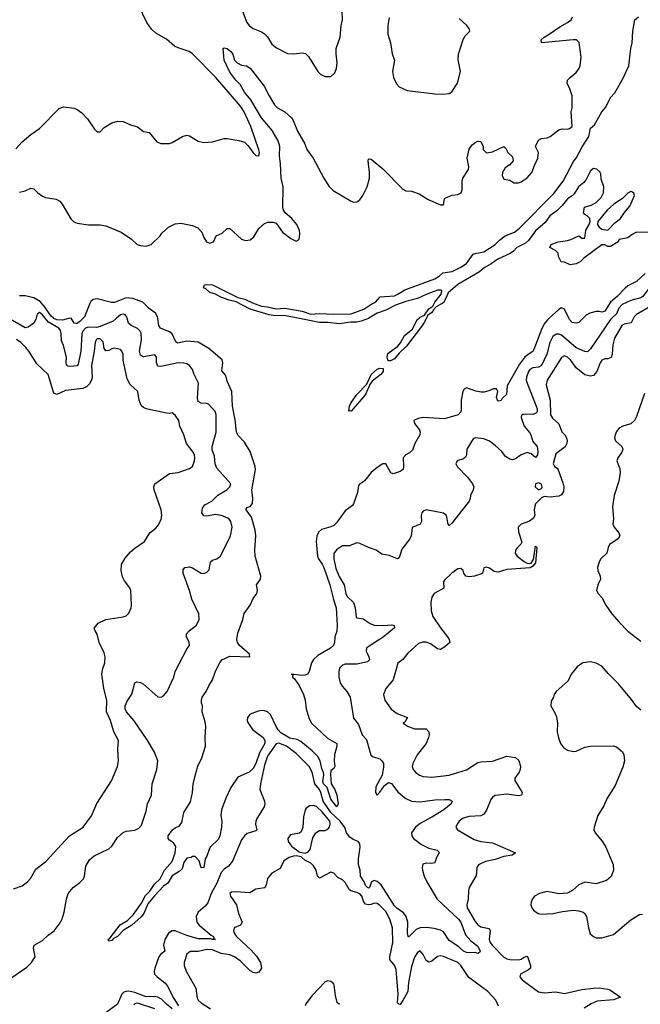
# Model space of a CAD drawing. Header units: inches. Extents: x 1384664 to 1536621, y 460766 to 646467.
# Tile 306 of 488: x 1495332 to 1499636, y 545240 to 552070. Entities that reach past the tile are written whole.
import ezdxf

# ---------------------------------------------------------------- set-up
doc = ezdxf.new("R2010")
doc.units = ezdxf.units.IN
doc.header["$MEASUREMENT"] = 0
doc.layers.add('B4594', color=7, linetype='Continuous')
doc.layers.add('B4595', color=7, linetype='Continuous')

msp = doc.modelspace()

# ---------------------------------------------------------------- linework, layer by layer
at = {"layer": 'B4594', "color": 5}
for points, elevation in [([(1495446.1, 550000), (1495443.9, 549990), (1495430, 549965.2), (1495390, 549936.7), (1495370, 549933.8), (1495283.4, 549983.4), (1495250, 549984.5), (1495190, 549967.3), (1495150, 549966.6), (1495090, 549983.7), (1495053.6, 550000)], 660), ([(1495270, 545422), (1495381.3, 545498.7), (1495414.5, 545530), (1495438.4, 545570), (1495426.9, 545630), (1495432, 545650), (1495490, 545682.6), (1495530, 545720.4), (1495570.9, 545749.1), (1495613.9, 545806.1), (1495627.4, 545832.6), (1495640.9, 545879.1), (1495656.4, 545970), (1495668.3, 546010), (1495702, 546050), (1495750, 546086), (1495773.6, 546110), (1495780.5, 546130), (1495790, 546198), (1495817.1, 546242.9), (1495849.3, 546270), (1495950, 546319.5), (1495970, 546337.6), (1496010, 546397.6), (1496048.8, 546431.2), (1496070, 546441.1), (1496131, 546449), (1496158, 546462), (1496176.6, 546483.4), (1496210, 546581), (1496217.6, 546630), (1496245.6, 546690), (1496249.7, 546770), (1496284, 546870), (1496289.7, 546930), (1496266.4, 546990), (1496215.8, 547075.8), (1496127, 547207), (1496072.8, 547270), (1496063.1, 547290), (1496063.8, 547310), (1496076.6, 547343.4), (1496110, 547390.8), (1496129.7, 547470.3), (1496143.5, 547476.5), (1496170, 547472.6), (1496190, 547460.2), (1496290, 547374), (1496313.2, 547370), (1496330, 547379.3), (1496355.4, 547410), (1496400.9, 547510), (1496409.6, 547550), (1496492.5, 547707.5), (1496509.6, 547730), (1496507.3, 547750), (1496489.7, 547790), (1496489.6, 547810), (1496508.3, 547831.7), (1496558.4, 547870), (1496575.8, 547910), (1496573.7, 547950), (1496525.8, 548050), (1496509.8, 548109.8), (1496466, 548230), (1496465.6, 548254.4), (1496478, 548270), (1496510, 548275.5), (1496530, 548267.7), (1496590, 548230.5), (1496610, 548228.7), (1496630, 548237.1), (1496646.5, 548253.5), (1496654.7, 548310), (1496670, 548321.5), (1496699.3, 548330), (1496725.1, 548350), (1496793.7, 548490), (1496804.7, 548550), (1496796.3, 548590), (1496782.9, 548610), (1496729.6, 548630), (1496690, 548637.5), (1496630, 548626.6), (1496610, 548629.1), (1496594.4, 548650), (1496598.8, 548681.2), (1496615.6, 548704.4), (1496663.5, 548730), (1496706.9, 548773.1), (1496769.6, 548810), (1496789.6, 548830), (1496795.1, 548850), (1496699.2, 548959.2), (1496688.3, 548990), (1496682.8, 549042.8), (1496666.9, 549086.9), (1496667.4, 549110), (1496695, 549210), (1496695.3, 549330), (1496689.8, 549349.8), (1496642.3, 549402.3), (1496628.3, 549408.3), (1496590, 549409.8), (1496570, 549420.7), (1496565.2, 549445.2), (1496572.9, 549550), (1496541.4, 549610), (1496530, 549644.5), (1496510, 549671.3), (1496490, 549683), (1496470, 549688), (1496430, 549689.7), (1496310, 549665.4), (1496290, 549666.8), (1496280.2, 549690), (1496281.5, 549730), (1496270, 549745.1), (1496190, 549732.2), (1496170, 549742.4), (1496162.3, 549770), (1496177, 549850), (1496174.7, 549894.7), (1496168.4, 549910), (1496150, 549928.4), (1496104.2, 549950), (1496085.5, 549965.5), (1496077.1, 550000)], 660), ([(1496003.9, 550000), (1495980.6, 549979.4), (1495890, 549941.5), (1495864.2, 549935.8), (1495810, 549937.4), (1495788.2, 549930), (1495770.1, 549910), (1495762.1, 549890), (1495756.7, 549770), (1495738.7, 549681.3), (1495730, 549669.4), (1495684.3, 549664.3), (1495666.5, 549666.5), (1495657.8, 549677.8), (1495654.5, 549690), (1495657.1, 549730), (1495635.9, 549810), (1495622.5, 549842.5), (1495620.8, 549890), (1495614.9, 549914.9), (1495603.6, 549930), (1495532.6, 549972.6), (1495509.2, 550000)], 660), ([(1495771.5, 550000), (1495750, 549977.8), (1495730, 549962.9), (1495722.8, 549962.8), (1495710, 549965.1), (1495690, 549998.9), (1495670, 549998.2), (1495630, 549985.1), (1495590, 549988.8), (1495570, 549998.2), (1495567.5, 550000)], 640), ([(1499004.5, 550000), (1498991.7, 549988.3), (1498970, 549960.6), (1498950, 549920.3), (1498898.4, 549781.6), (1498890, 549768.3), (1498850, 549744.2), (1498832.4, 549727.6), (1498798.9, 549681.1), (1498712.9, 549530), (1498708.4, 549470), (1498676.7, 549443.3), (1498670, 549429), (1498650, 549424), (1498645.2, 549430), (1498639, 549450), (1498646.6, 549490), (1498639, 549510), (1498618, 549510), (1498585.4, 549494.6), (1498553, 549487), (1498532.6, 549487.4), (1498494.2, 549494.2), (1498430, 549515.4), (1498413.1, 549506.9), (1498404.9, 549490), (1498394, 549430), (1498393.7, 549366.3), (1498390.1, 549349.9), (1498373.7, 549330), (1498277.6, 549302.4), (1498128.9, 549311.1), (1498096.2, 549303.8), (1498066, 549290), (1498070.8, 549270), (1498104.2, 549224.2), (1498108.5, 549210), (1498107, 549190), (1498072, 549130), (1498055.3, 549084.7), (1498035.2, 549064.8), (1498009.3, 549050.7), (1497992.2, 549030), (1497994.4, 548970), (1497990.4, 548949.6), (1497970, 548935.6), (1497920.8, 548920.8), (1497906, 548926), (1497870, 548989.3), (1497850, 548989.6), (1497810, 548965.1), (1497770, 548928.6), (1497726.4, 548873.6), (1497710, 548859.1), (1497690.6, 548850), (1497681.1, 548838.9), (1497675.3, 548790), (1497647.3, 548712.7), (1497639, 548701), (1497590, 548664.5), (1497530, 548579.5), (1497510, 548561.6), (1497490, 548551.6), (1497425.3, 548534.7), (1497404.3, 548515.7), (1497393.4, 548486.6), (1497388.3, 548451.7), (1497397.4, 548350), (1497403.9, 548330), (1497430, 548293.4), (1497440.7, 548270), (1497482.2, 548150), (1497507.3, 548047.3), (1497527.8, 547990), (1497534, 547870), (1497530.6, 547829.4), (1497517.6, 547790), (1497514.6, 547750), (1497508.4, 547730), (1497488.4, 547710), (1497400.4, 547659.6), (1497370, 547633.1), (1497356.3, 547610), (1497339.7, 547550), (1497328.5, 547531.5), (1497310, 547523.1), (1497290, 547520.7), (1497214, 547530), (1497225.4, 547525.4), (1497224.4, 547510), (1497238, 547498), (1497271, 547451), (1497300.4, 547390), (1497312.4, 547350), (1497318, 547290), (1497339.9, 547219.9), (1497354.9, 547190), (1497466.4, 547086.4), (1497530.3, 547050), (1497532.3, 547030), (1497514, 546970), (1497511.8, 546930), (1497516.3, 546890), (1497510, 546875.3), (1497490, 546859), (1497486.6, 546833.4), (1497491.7, 546770), (1497517.3, 546730), (1497531.9, 546690), (1497540.3, 546630), (1497530.4, 546610), (1497490, 546663.9), (1497464.6, 546744.6), (1497439.6, 546770), (1497433.2, 546786.8), (1497440.2, 546830), (1497438.1, 546850), (1497430, 546865.7), (1497416.3, 546930), (1497399.2, 546959.2), (1497359.4, 546999.4), (1497282.7, 547062.7), (1497256.3, 547076.3), (1497206.5, 547086.5), (1497143.8, 547123.8), (1497124, 547144), (1497110, 547167), (1497070.6, 547250.6), (1497050, 547269.2), (1497030, 547277.1), (1497010, 547277.7), (1496985.4, 547274.6), (1496941.6, 547258.4), (1496928, 547250), (1496911.5, 547230), (1496908.4, 547210), (1496914.5, 547194.5), (1496946.2, 547146.2), (1497019.4, 547090), (1497031.1, 547071.1), (1497031.6, 547050), (1496995, 546985), (1496970, 546909.8), (1496950, 546876.8), (1496923.8, 546850), (1496844.4, 546815.6), (1496796.7, 546743.3), (1496761.7, 546670), (1496732.1, 546590), (1496727.4, 546550), (1496733, 546510), (1496732.4, 546470), (1496719.5, 546410), (1496710, 546386.6), (1496654, 546330), (1496644.9, 546315.1), (1496630, 546268), (1496618, 546250), (1496610, 546188.7), (1496590, 546186), (1496576.4, 546236.4), (1496550, 546266), (1496530, 546266), (1496522, 546258), (1496490, 546253.3), (1496470, 546224), (1496459.5, 546180.5), (1496438.3, 546161.7), (1496390, 546131.1), (1496358.7, 546081.3), (1496330, 546059.7), (1496266, 545994), (1496221.8, 545938.2), (1496192.6, 545870), (1496173.4, 545846.6), (1496110.1, 545789.9), (1496048.6, 545751.4), (1496010, 545711.1), (1495983.5, 545696.5), (1495970, 545682.2), (1495950, 545679), (1495946, 545690), (1495958.9, 545701.1), (1496028.2, 545791.8), (1496078.6, 545821.4), (1496119.9, 545860.1), (1496177.5, 545942.5), (1496205.2, 545994.8), (1496235.6, 546024.4), (1496266.1, 546073.9), (1496305.3, 546110), (1496336.5, 546170), (1496390, 546230.5), (1496409.8, 546290), (1496415.8, 546335.8), (1496399.7, 546359.7), (1496370, 546378.7), (1496361.1, 546390), (1496361.1, 546410), (1496391.8, 546450), (1496410, 546464.9), (1496440.7, 546479.3), (1496457.5, 546502.5), (1496471.2, 546570), (1496515.8, 546644.2), (1496531.3, 546708.7), (1496534.7, 546770), (1496554.7, 546850), (1496568.2, 546891.8), (1496596.2, 546950), (1496619.6, 547030), (1496617.2, 547090), (1496622.8, 547170), (1496618.9, 547198.9), (1496598.4, 547270), (1496599.3, 547310), (1496592.7, 547330), (1496592.3, 547350), (1496598, 547370), (1496626, 547410), (1496642.7, 547450), (1496669.2, 547490), (1496690, 547551.3), (1496719.3, 547610), (1496734, 547630), (1496790, 547654.9), (1496928.4, 547651.6), (1496926.6, 547670), (1496856.4, 547730), (1496841.7, 547750), (1496838.3, 547770), (1496845.3, 547814.7), (1496880.5, 547910), (1496889.7, 547950.3), (1496929.3, 548010), (1496950, 548056), (1496976, 548090), (1496981.6, 548110), (1496974.5, 548150), (1497002.4, 548190), (1497005.1, 548210), (1496965, 548350), (1496963.2, 548390), (1496969, 548490), (1496964.8, 548530), (1496939.1, 548619.1), (1496902.2, 548670), (1496902.2, 548677.8), (1496910.8, 548689.2), (1496930, 548692.9), (1496946.3, 548713.7), (1496949.2, 548750), (1496941.1, 548810), (1496966.7, 548950), (1496964, 548970), (1496930, 549074.2), (1496890, 549139.7), (1496846.6, 549186.6), (1496836.4, 549210), (1496826.2, 549293.8), (1496807.9, 549390), (1496802.4, 549490), (1496770, 549563.7), (1496761.7, 549601.7), (1496734.5, 549634.5), (1496741, 549690), (1496735.7, 549710), (1496644.7, 549790), (1496570, 549833.3), (1496490, 549839.2), (1496426, 549826), (1496415, 549835), (1496390, 549891.8), (1496370, 549905.3), (1496308.2, 549930), (1496296.4, 549950), (1496289.6, 550000)], 640), ([(1499439.1, 550000), (1499430, 549991.2), (1499290, 549786.3), (1499270, 549767.4), (1499250, 549768.9), (1499190, 549794.7), (1499090, 549883), (1499070, 549889.8), (1499052.3, 549887.7), (1499030, 549871.8), (1499008, 549830), (1498988.2, 549750), (1498950, 549671.4), (1498930, 549660.9), (1498890, 549654.2), (1498870, 549643.2), (1498860.1, 549630), (1498846, 549590), (1498845, 549570), (1498850.1, 549550), (1498914.3, 549390), (1498920.1, 549370), (1498919.8, 549350), (1498910, 549337.8), (1498890, 549331.4), (1498826, 549334), (1498812.7, 549327.3), (1498808.4, 549311.6), (1498830.2, 549250), (1498866.4, 549206.4), (1498876.4, 549190), (1498890, 549144.9), (1498919.6, 549110), (1498924.8, 549075.2), (1498923, 549050), (1498910, 549032.7), (1498877.7, 549057.7), (1498850, 549067.1), (1498809, 549051), (1498770, 549023.5), (1498750, 549018), (1498730, 549020.7), (1498701, 549041), (1498674.3, 549074.3), (1498630, 549117), (1498590, 549145.8), (1498550, 549163.1), (1498490.5, 549169.5), (1498477.5, 549162.5), (1498432.7, 549090), (1498430.5, 549050), (1498423.8, 549036.2), (1498410, 549024.5), (1498366, 549010), (1498356.3, 548990), (1498365.3, 548970), (1498437.5, 548897.5), (1498471.1, 548850), (1498480.3, 548830), (1498477, 548810), (1498457.3, 548770), (1498456.3, 548750), (1498448, 548730), (1498330, 548579.6), (1498310, 548562.7), (1498302.7, 548570), (1498291.6, 548630), (1498270, 548648), (1498150, 548669.6), (1498130, 548662), (1498120.4, 548650), (1498115.8, 548630), (1498118.4, 548590), (1498108.6, 548571.4), (1498053, 548547), (1498046.3, 548490), (1498037.8, 548470), (1497982.6, 548397.4), (1497963, 548337), (1497951.3, 548330), (1497893.7, 548353.7), (1497842.4, 548362.4), (1497802.9, 548390), (1497750, 548408.4), (1497690, 548437.3), (1497670, 548441.6), (1497620, 548420), (1497570, 548421.5), (1497530, 548392.9), (1497511.5, 548368.5), (1497509.4, 548330), (1497524, 548264), (1497547.4, 548207.4), (1497581.6, 548150), (1497593.9, 548090), (1497603, 548070), (1497646.4, 548026.4), (1497659.4, 547990), (1497665.1, 547925.1), (1497670, 547920.4), (1497713.7, 547913.7), (1497762.4, 547882.4), (1497790, 547871.1), (1497851.7, 547868.3), (1497911.8, 547871.8), (1497928, 547868), (1497931.9, 547851.9), (1497853.6, 547786.4), (1497762, 547730), (1497738, 547710), (1497735.6, 547690), (1497754, 547650), (1497756.9, 547630), (1497745, 547615), (1497670, 547598.8), (1497590, 547598.7), (1497570, 547593.8), (1497550, 547572), (1497545, 547550), (1497544.5, 547510), (1497554.7, 547470), (1497568, 547448), (1497601.5, 547410), (1497623.6, 547370), (1497645.8, 547225.8), (1497681.3, 547181.3), (1497706, 547110), (1497736.8, 547076.8), (1497767.5, 546967.5), (1497779.1, 546959.1), (1497830, 546944.2), (1497844.2, 546930), (1497853.8, 546910), (1497854.5, 546885.5), (1497845.2, 546830), (1497800.9, 546750), (1497798.6, 546710), (1497810, 546692), (1497830, 546711.7), (1497862, 546758), (1497890, 546779.6), (1497910, 546771.6), (1497955.2, 546715.2), (1498005.7, 546670), (1498049.4, 546649.4), (1498110, 546645.8), (1498210, 546658.8), (1498281.1, 546661.1), (1498310, 546660.4), (1498330.6, 546650), (1498323, 546630), (1498273.1, 546590), (1498190, 546538.2), (1498110, 546495.7), (1498077.3, 546470), (1498049.1, 546430), (1498050.3, 546410), (1498062.6, 546390), (1498118, 546350), (1498170, 546324.5), (1498226, 546310), (1498237.7, 546297.7), (1498240.4, 546290), (1498222.2, 546257.8), (1498210, 546222), (1498190, 546216.4), (1498150, 546220.4), (1498128.1, 546211.9), (1498122.4, 546190), (1498124.2, 546170), (1498136.9, 546130), (1498155.2, 546090), (1498227.5, 545970), (1498374.6, 545830), (1498390.1, 545810), (1498422.9, 545722.9), (1498460.7, 545680.7), (1498510, 545644), (1498526, 545610), (1498519.8, 545600.2), (1498510, 545594), (1498490, 545599.3), (1498450, 545597.2), (1498430, 545599.5), (1498410, 545609.8), (1498378.2, 545638.2), (1498310, 545683.1), (1498270, 545743.6), (1498250, 545754.7), (1498206.8, 545766.8), (1498154, 545774), (1498108.4, 545771.6), (1498081.3, 545758.7), (1498027.2, 545707.2), (1498021.1, 545730), (1498023.4, 545810), (1498012.8, 545850), (1497994, 545874), (1497946.6, 545906.6), (1497930, 545923.7), (1497838.8, 546070), (1497810, 546093.2), (1497790, 546098.8), (1497771, 546089), (1497758.5, 546050), (1497753.2, 546046.8), (1497743.1, 546050), (1497730, 546065.3), (1497721, 546090), (1497695.9, 546130), (1497692.5, 546170), (1497682.6, 546210), (1497682.1, 546250), (1497692.4, 546330), (1497690, 546354.5), (1497678.5, 546370), (1497644, 546384), (1497620.5, 546400.5), (1497599.1, 546430), (1497586.3, 546466.3), (1497554.3, 546510), (1497490.7, 546570), (1497465.4, 546605.4), (1497437.6, 546650), (1497420.6, 546710), (1497410.5, 546730), (1497379.1, 546770), (1497361, 546850), (1497340.3, 546890), (1497250, 546979.8), (1497183.1, 547030), (1497130, 547051.2), (1497110, 547046.6), (1497050, 546960.8), (1497030, 546898.9), (1497000.8, 546770), (1496997.3, 546730), (1497030.3, 546650), (1497032, 546630), (1497026.4, 546610), (1496976.4, 546530), (1496968.9, 546511.1), (1496967.2, 546490), (1496977.1, 546450), (1496970, 546443.6), (1496910, 546426.3), (1496890.4, 546410), (1496870, 546382.4), (1496807, 546233), (1496780.5, 546199.5), (1496750, 546178.8), (1496730, 546154.8), (1496699.7, 546080.3), (1496659.6, 546010), (1496636, 545944), (1496618.4, 545921.6), (1496570, 545879.1), (1496555.2, 545850), (1496559.8, 545810), (1496575.5, 545790), (1496658.9, 545718.9), (1496676.9, 545710), (1496678.3, 545701.7), (1496671.6, 545691.6), (1496690.8, 545690), (1496669.2, 545690), (1496655.5, 545695.5), (1496570, 545695.4), (1496490, 545717.1), (1496410, 545750.4), (1496390, 545750.5), (1496365, 545735), (1496337.8, 545690), (1496328.5, 545650), (1496339.5, 545610), (1496310, 545587.1), (1496296.6, 545570), (1496269.4, 545490), (1496265.4, 545470), (1496267.8, 545450), (1496284.6, 545430), (1496339.6, 545390), (1496355.8, 545370), (1496401, 545281), (1496432.8, 545230)], 660), ([(1497753.2, 550000), (1497750, 549998), (1497700.4, 549979.6), (1497670, 549971.9), (1497628.4, 549971.6), (1497550, 549960.7), (1497470, 549969.3), (1497410, 549970.4), (1497261.1, 550000)], 620), ([(1499588.7, 550000), (1499571.7, 549968.3), (1499522.7, 549957.3), (1499508.6, 549950), (1499457.8, 549862.2), (1499444.6, 549815.4), (1499439.5, 549750), (1499432.6, 549727.4), (1499410, 549717.5), (1499390, 549718.7), (1499370, 549709), (1499357.7, 549690), (1499333.8, 549630), (1499310, 549601.9), (1499290, 549596.7), (1499250, 549607.4), (1499190, 549655.3), (1499152.6, 549710), (1499130, 549729), (1499110, 549737.8), (1499090, 549727.8), (1498989.3, 549570), (1498983.6, 549536.4), (1499010.8, 549430), (1499013.2, 549330), (1499026.4, 549306.4), (1499070, 549266.3), (1499091, 549211), (1499113.4, 549190), (1499124.6, 549170), (1499129.1, 549150), (1499126.9, 549130), (1499113.6, 549106.4), (1499050, 549059.3), (1499030.4, 548990), (1499040.7, 548970), (1499058.7, 548958.7), (1499066.9, 548946.9), (1499097.7, 548857.7), (1499104.2, 548830), (1499103.3, 548796.7), (1499090, 548773.9), (1499070, 548765), (1499010, 548759.3), (1498970, 548762.2), (1498950, 548754), (1498909.1, 548710.9), (1498903.2, 548696.8), (1498900.3, 548670), (1498903.8, 548630), (1498893.4, 548610), (1498867.3, 548592.7), (1498808.5, 548571.5), (1498788.8, 548551.2), (1498790, 548518), (1498813, 548447), (1498808.3, 548431.7), (1498784, 548410), (1498770.8, 548390), (1498768.6, 548368.6), (1498780.7, 548350), (1498830, 548312.4), (1498850, 548300.5), (1498870, 548297.3), (1498878.9, 548301.1), (1498894.6, 548325.4), (1498910, 548418), (1498918, 548410), (1498910, 548302), (1498890, 548279), (1498871.8, 548268.2), (1498710, 548256.4), (1498650, 548238.4), (1498623.3, 548243.3), (1498590, 548265.2), (1498566.4, 548273.6), (1498551.6, 548268.4), (1498541, 548230), (1498534.4, 548225.6), (1498486, 548210), (1498450, 548204.5), (1498426, 548210), (1498412.6, 548230), (1498407.1, 548250), (1498390, 548264.2), (1498370, 548261.3), (1498328.2, 548231.8), (1498277.1, 548182.9), (1498271.7, 548170), (1498274.1, 548125.9), (1498206.7, 548090), (1498190, 548063.7), (1498182, 548030), (1498185.1, 547970), (1498197.8, 547930), (1498250, 547851.3), (1498298.7, 547790), (1498310.6, 547770), (1498314, 547750), (1498280.5, 547719.5), (1498250, 547701.7), (1498230, 547706.6), (1498179.8, 547739.8), (1498151.6, 547751.6), (1498126.9, 547753.1), (1498096.8, 547743.2), (1498024.6, 547675.4), (1497990, 547633), (1497954.2, 547605.8), (1497922.8, 547490), (1497872, 547430), (1497855.6, 547390), (1497863.2, 547350), (1497908.1, 547288.1), (1497950, 547257.2), (1498020.7, 547230), (1498002, 547198), (1497991, 547190), (1498020.5, 547170), (1498070, 547150.2), (1498150.9, 547150.9), (1498168.9, 547130), (1498171.4, 547110), (1498166.9, 547090), (1498150.2, 547050), (1498087.6, 546970), (1498057.6, 546910), (1498054.7, 546890), (1498060.3, 546870), (1498076, 546850), (1498104.4, 546830), (1498130, 546821.5), (1498190, 546817.1), (1498310, 546828.7), (1498430, 546867.3), (1498510, 546917.5), (1498530, 546923.2), (1498610, 546927.2), (1498710, 546960.7), (1498770, 546953.4), (1498792.4, 546932.4), (1498805, 546890), (1498803.6, 546870), (1498796.5, 546850), (1498765.5, 546810), (1498766.6, 546793.4), (1498817, 546710), (1498810.8, 546690), (1498790, 546686.5), (1498710, 546696.9), (1498630, 546689.1), (1498610, 546676.5), (1498598.1, 546661.9), (1498570, 546586.6), (1498550, 546558.9), (1498530, 546547.1), (1498450, 546543.9), (1498407.6, 546532.4), (1498379.6, 546510), (1498364.9, 546490), (1498357.6, 546470), (1498368, 546450), (1498482.6, 546382.6), (1498530, 546369.5), (1498610, 546361.4), (1498770.7, 546290), (1498746.2, 546273.8), (1498690, 546265.6), (1498630, 546245.6), (1498563, 546230), (1498512.8, 546207.2), (1498502.4, 546190), (1498500.3, 546150), (1498494.3, 546130), (1498449, 546050), (1498444.4, 546030), (1498443.1, 545970), (1498432.9, 545930), (1498435.5, 545910), (1498490, 545815.2), (1498510, 545791), (1498530, 545777.2), (1498586.6, 545766.6), (1498594.1, 545750), (1498588, 545692), (1498594.6, 545670), (1498610, 545647.3), (1498690, 545567.2), (1498710, 545556.3), (1498730, 545552.1), (1498790, 545548.5), (1498810, 545554.6), (1498830, 545567.5), (1498850, 545574.6), (1498852.3, 545572.3), (1498875, 545510), (1498873.7, 545490), (1498861, 545479), (1498806, 545450), (1498799.7, 545430), (1498817.3, 545410), (1498930, 545327.3), (1498970, 545319.5), (1499050, 545327.8), (1499110, 545315.8), (1499230, 545342.5), (1499310, 545353), (1499350, 545353.7), (1499410, 545346), (1499430, 545339.1), (1499497.3, 545290), (1499450, 545271.6), (1499336.8, 545263.2), (1499295.3, 545244.7), (1499245.6, 545214.4)], 680), ([(1498151.9, 550000), (1498137.9, 549970), (1498118.9, 549941.1), (1498015.2, 549804.8), (1497963.5, 549756.5), (1497930, 549717.7), (1497903.6, 549703.6), (1497890, 549702.7), (1497884.1, 549710), (1497881.4, 549730), (1497886, 549754), (1497953.5, 549806.5), (1497972.2, 549827.8), (1498001, 549879), (1498055.4, 549924.6), (1498089.4, 549990.6), (1498101.1, 550000)], 620), ([(1499240.3, 550000), (1499210, 549969.7), (1499190, 549964.4), (1499163.6, 549970), (1499144.1, 549990), (1499139.4, 550000)], 640), ([(1495290, 546042), (1495350, 546063), (1495386.6, 546090), (1495406, 546114), (1495443, 546177), (1495514, 546230), (1495677.4, 546410), (1495771.3, 546468.7), (1495830, 546547), (1495867, 546633), (1495967.7, 546790), (1496009.7, 546890), (1496017.7, 546930), (1496013.1, 547010), (1496017.1, 547070), (1495985.4, 547130), (1495961.8, 547210), (1495933.4, 547270), (1495936.6, 547350), (1495916.6, 547430), (1495901.8, 547530), (1495908.5, 547570), (1495923.1, 547610), (1495925.1, 547650), (1495917.8, 547677.8), (1495884.2, 547750), (1495868.4, 547808.4), (1495854.5, 547830), (1495849.4, 547850), (1495876, 547884), (1495929.6, 547910.4), (1496050, 547927.2), (1496070, 547934.9), (1496090, 547954), (1496106, 547990), (1496107.8, 548010), (1496103, 548110), (1496096.9, 548130), (1496058.8, 548178.8), (1496044.6, 548204.6), (1496035, 548250), (1496038.4, 548290), (1496063.8, 548336.2), (1496100.6, 548379.4), (1496130, 548405.3), (1496196.9, 548450), (1496234.7, 548510), (1496275.9, 548544.1), (1496293.9, 548566.1), (1496313.5, 548606.5), (1496317.4, 548630), (1496314.1, 548670), (1496264.4, 548810), (1496262, 548830), (1496269.7, 548850), (1496370, 548922.6), (1496430, 548928.7), (1496510, 548957), (1496530, 548970.4), (1496543.8, 549010), (1496545.6, 549030), (1496543.9, 549050), (1496536, 549070), (1496488.7, 549130), (1496469.8, 549189.8), (1496442.4, 549250), (1496435.8, 549290), (1496410, 549327), (1496390, 549342), (1496370, 549338.4), (1496350, 549341.3), (1496210, 549371.4), (1496190, 549381.2), (1496175.1, 549395.1), (1496160.7, 549430), (1496151, 549490), (1496098.6, 549538.6), (1496078.1, 549578.1), (1496050.5, 549709.5), (1496048.9, 549750), (1496041, 549770), (1496030, 549782.6), (1495990, 549791.9), (1495970, 549786.9), (1495950, 549775.1), (1495930, 549772.3), (1495917.6, 549790), (1495910, 549836.2), (1495890, 549855.8), (1495870, 549856), (1495863.1, 549850), (1495855.6, 549830), (1495849.3, 549770), (1495829.5, 549670.5), (1495834, 549590), (1495830.1, 549569.9), (1495816.6, 549543.4), (1495796.1, 549523.9), (1495770, 549511.6), (1495650, 549497.2), (1495590, 549469.7), (1495570, 549479.5), (1495566.5, 549486.5), (1495528.9, 549608.9), (1495450, 549682), (1495396.4, 549770), (1495375.4, 549795.4), (1495339.9, 549830), (1495310, 549851.3)], 680), ([(1499663.7, 549476.3), (1499610, 549318.7), (1499595.6, 549290), (1499570, 549267.9), (1499514.3, 549250), (1499490, 549235.7), (1499470, 549213.6), (1499460.8, 549190), (1499457.8, 549170), (1499462.6, 549150), (1499507.4, 549110), (1499514.7, 549090), (1499507.3, 549070), (1499478.7, 549030), (1499472.8, 549010), (1499493.9, 548953.9), (1499495.7, 548930), (1499486.7, 548870), (1499453.9, 548770), (1499443.9, 548690), (1499449.2, 548610.8), (1499445.5, 548570), (1499455.3, 548550), (1499487.8, 548510), (1499494.6, 548490), (1499482.6, 548470), (1499422.8, 548430), (1499412.4, 548410), (1499404, 548370), (1499362, 548330), (1499351.2, 548310), (1499339.2, 548270), (1499340.7, 548250), (1499358, 548210), (1499359.6, 548190), (1499340.2, 548150), (1499332.6, 548110), (1499343.6, 548090), (1499370, 548063.1), (1499397.2, 548010), (1499439.2, 547950), (1499488.2, 547890), (1499550, 547828.3), (1499639.1, 547759.1)], 720), ([(1499640.1, 547280.1), (1499610, 547305.1), (1499575.1, 547355.1), (1499483.9, 547463.9), (1499413.9, 547533.9), (1499370, 547586), (1499330, 547607.8), (1499290, 547616.3), (1499238, 547610), (1499198.5, 547581.5), (1499157.3, 547530), (1499136, 547484), (1499052.7, 547410), (1499038, 547390), (1499033.4, 547370), (1499017.4, 547342.6), (1499014.7, 547310), (1499043, 547263), (1499054.2, 547234.2), (1499061, 547190), (1499060.2, 547130), (1499068, 547088), (1499081.3, 547050), (1499102.9, 547022.9), (1499130, 547004.4), (1499170, 546994.9), (1499190, 546996.5), (1499250, 547023.1), (1499290, 547032), (1499450, 547034), (1499470, 547026), (1499501.4, 547001.4), (1499511.6, 546991.6), (1499522.4, 546970), (1499525.3, 546930), (1499515.4, 546884.6), (1499460.8, 546759.2), (1499405.8, 546670), (1499382.4, 546617.6), (1499341.1, 546550), (1499314.7, 546470), (1499314.4, 546450), (1499321.8, 546430), (1499371.2, 546371.2), (1499396.3, 546330), (1499447.6, 546210), (1499450.3, 546170), (1499433.8, 546126.2), (1499400.4, 546099.6), (1499330, 546077.2), (1499250, 546088), (1499210, 546069.6), (1499168.4, 546031.6), (1499130, 546011.1), (1499070, 546007.1), (1498990, 546023.7), (1498936.4, 546010), (1498903.1, 545990), (1498887.4, 545972.6), (1498878.5, 545950), (1498877.3, 545930), (1498882.8, 545910), (1498896.5, 545890), (1498928.2, 545870), (1498950, 545865), (1499029.9, 545870.1), (1499095.4, 545884.6), (1499170, 545892.8), (1499208.9, 545888.9), (1499238.4, 545878.4), (1499250.3, 545870), (1499263.2, 545850), (1499275.9, 545770), (1499287.8, 545730), (1499310, 545710.3), (1499330, 545702), (1499370, 545700.7), (1499450, 545725), (1499570, 545826.5), (1499630, 545862.6), (1499650, 545866.4)], 720), ([(1498652, 545228), (1498633.6, 545270), (1498577.8, 545330), (1498446.7, 545426.7), (1498392.2, 545510), (1498370, 545529.8), (1498270, 545570.9), (1498250, 545575.6), (1498230, 545570.9), (1498190, 545539.7), (1498170, 545532.6), (1498150, 545544.7), (1498130, 545585.1), (1498110, 545611.3), (1498090, 545600.5), (1498070, 545566.6), (1498050, 545502.9), (1498028.7, 545391.3), (1498023.6, 545330), (1497990, 545266.2), (1497970, 545239.8), (1497961.3, 545241.3), (1497950.8, 545250.8), (1497955.8, 545310), (1497941.7, 545481.7), (1497932, 545512), (1497899.9, 545550), (1497899.5, 545570), (1497918.7, 545670), (1497916.6, 545770), (1497898.7, 545830), (1497870, 545883.2), (1497830, 545926.2), (1497810, 545939.4), (1497790, 545941.8), (1497770, 545932.3), (1497750, 545930.4), (1497730, 545934.9), (1497717.5, 545950), (1497704, 545990), (1497690, 546007), (1497670, 546016.9), (1497627.7, 546027.7), (1497617.5, 546037.5), (1497590, 546085.1), (1497570, 546103.1), (1497539, 546119), (1497509.6, 546149.6), (1497490, 546157), (1497410, 546115.1), (1497397, 546130), (1497387.6, 546170), (1497370, 546202), (1497350, 546218.4), (1497310, 546239.5), (1497283.1, 546263.1), (1497250, 546269.9), (1497230, 546267.7), (1497201.2, 546258.8), (1497164.7, 546235.3), (1497137.6, 546182.4), (1497081.6, 546150), (1497050, 546112), (1497041.1, 546070), (1497031.1, 546048.9), (1496970, 546038), (1496927, 546013), (1496830, 546020.9), (1496801.7, 546018.3), (1496790.2, 546010), (1496795, 545990), (1496836.3, 545930), (1496850.3, 545870), (1496874.3, 545810), (1496864, 545790), (1496820.5, 545770), (1496813.7, 545750), (1496821.2, 545730), (1496835.4, 545710), (1496936.4, 545616.4), (1496973.9, 545573.9), (1497001.8, 545530), (1497009.1, 545490), (1496990, 545462.8), (1496970, 545456.7), (1496950, 545460.8), (1496930, 545473.2), (1496861.3, 545541.3), (1496821.7, 545570), (1496790, 545583.8), (1496730, 545591.9), (1496670, 545617.6), (1496630, 545620.4), (1496570, 545606), (1496514.4, 545605.6), (1496492.2, 545587.8), (1496472.9, 545530), (1496471.6, 545510), (1496487.1, 545470), (1496553.3, 545353.3), (1496563.2, 545283.2), (1496570.2, 545270), (1496590, 545251), (1496655.5, 545210)], 680), ([(1497550, 545238.7), (1497533.4, 545253.4), (1497520.9, 545300.9), (1497513.6, 545373.6), (1497510, 545382.4), (1497490, 545399.1), (1497470, 545404.2), (1497450, 545396.2), (1497359.5, 545300.5), (1497316.1, 545243.9), (1497312.2, 545230)], 720), ([(1496390, 545208.1), (1496350, 545241.1), (1496316.6, 545276.6), (1496291, 545291), (1496270, 545295.3), (1496210, 545292.7), (1496130, 545322.5), (1496090, 545330.7), (1496069.7, 545330.3), (1496055.3, 545324.7), (1496040.4, 545310), (1496010, 545242.5), (1495923.2, 545176.8)], 660), ([(1496270, 545208.9), (1496150, 545247.3), (1496130, 545243.9), (1496122.6, 545237.4)], 680)]:
    msp.add_lwpolyline(points, dxfattribs=dict(at, elevation=elevation))
for points, elevation in [([(1497630, 549354), (1497622.5, 549357.5), (1497614.6, 549354.6), (1497619.9, 549390), (1497629.5, 549410.5), (1497669.1, 549470.9), (1497738.3, 549541.7), (1497769.9, 549610.1), (1497810, 549646.5), (1497830, 549653.1), (1497851.8, 549651.8), (1497853.4, 549630), (1497835.9, 549610), (1497776.9, 549563.1), (1497760.1, 549539.9), (1497730.5, 549469.5)], 620), ([(1498930, 548858.5), (1498908.9, 548850), (1498906.8, 548830), (1498930, 548808.8), (1498950, 548817.6), (1498955.4, 548830), (1498948.5, 548850)], 680), ([(1497370, 546620.4), (1497343, 546617), (1497319.4, 546600.6), (1497311.2, 546588.8), (1497300.1, 546539.9), (1497296.5, 546470), (1497283.8, 546436.2), (1497272.5, 546427.5), (1497210, 546416.1), (1497191.9, 546390), (1497193.5, 546370), (1497216.3, 546336.3), (1497270, 546298.2), (1497310, 546288), (1497330, 546294.6), (1497346.2, 546313.8), (1497365.8, 546394.2), (1497386.2, 546430), (1497410, 546445.1), (1497450, 546447.1), (1497470, 546455.8), (1497480.4, 546470), (1497485.9, 546490), (1497482, 546510), (1497430, 546574.5), (1497390, 546612.4)], 680)]:
    msp.add_lwpolyline(points, close=True, dxfattribs=dict(at, elevation=elevation))
at = {"layer": 'B4595', "color": 5}
for points, elevation in [([(1495306, 551174), (1495350, 551222), (1495410, 551274.8), (1495470, 551316), (1495605.8, 551454.2), (1495635.1, 551464.9), (1495710, 551455.5), (1495730, 551447.7), (1495764.1, 551424.1), (1495802, 551382), (1495850, 551311.3), (1495870, 551292), (1495890, 551292), (1495917.2, 551322.8), (1495970, 551354.8), (1496010, 551366.8), (1496050, 551364.9), (1496101.1, 551341.1), (1496150, 551326), (1496190, 551293.7), (1496230, 551288.5), (1496283, 551223), (1496310, 551210.5), (1496370, 551210.5), (1496390, 551218), (1496460.1, 551259.9), (1496490, 551268.4), (1496510, 551263.8), (1496570, 551228.4), (1496610, 551218.4), (1496670, 551222.4), (1496750, 551245.3), (1496770, 551245.3), (1496852.8, 551232.8), (1496890, 551220.4), (1496915.8, 551195.8), (1496950, 551147.3), (1496970, 551127.3), (1496990, 551126), (1496994, 551150), (1496990, 551168), (1496935.5, 551330), (1496889.8, 551430), (1496864.4, 551470), (1496692.5, 551670), (1496530, 551833.7), (1496508.4, 551850), (1496430, 551874.5), (1496406.7, 551886.7), (1496350, 551934.6), (1496277.1, 551977.1), (1496245, 552005), (1496213.8, 552050), (1496155.2, 552170)], 660), ([(1496876.9, 552130), (1496907.2, 552050), (1496923.1, 552030), (1496950, 552008.5), (1497010, 551985.5), (1497030, 551973), (1497050, 551950.6), (1497080.5, 551900.5), (1497113.8, 551873.8), (1497190, 551835.5), (1497230, 551832.4), (1497290, 551840.4), (1497314.6, 551834.6), (1497334.4, 551814.4), (1497400.5, 551710), (1497420.7, 551690), (1497450, 551675.8), (1497490, 551677.1), (1497517.6, 551702.4), (1497530, 551731.3), (1497534.2, 551770), (1497526.4, 551833.6), (1497527.1, 551870), (1497554, 551950), (1497560.4, 552030), (1497569.7, 552070), (1497567.1, 552130)], 660), ([(1495330, 550873.4), (1495370, 550883.7), (1495410, 550900.4), (1495430, 550898), (1495457.1, 550870), (1495490, 550846), (1495510, 550837.4), (1495584.7, 550824.7), (1495610, 550811.8), (1495627.4, 550790), (1495687.9, 550687.9), (1495707.1, 550667.1), (1495730, 550657.8), (1495810, 550648.1), (1495890, 550647.6), (1495930, 550640.7), (1496035.6, 550595.6), (1496108.2, 550548.2), (1496147.2, 550510), (1496170, 550503.2), (1496210, 550499), (1496244.7, 550510), (1496305.6, 550570), (1496318.4, 550590), (1496365.1, 550630), (1496410, 550653.2), (1496450, 550657.8), (1496530, 550642), (1496566.4, 550626.4), (1496595.6, 550595.6), (1496610, 550558.8), (1496628.2, 550530), (1496650, 550520.4), (1496677, 550530), (1496694, 550570), (1496737.2, 550590), (1496770, 550622.8), (1496790, 550622.8), (1496870, 550547.3), (1496898, 550538), (1496930, 550542.8), (1496955.3, 550564.7), (1496990, 550621), (1497030, 550656), (1497053.6, 550666.4), (1497090, 550666), (1497110, 550658), (1497155.2, 550595.2), (1497212.8, 550552.8), (1497250, 550534.8), (1497270, 550546), (1497274.9, 550585.1), (1497272.7, 550607.3), (1497253.2, 550650), (1497219.7, 550690), (1497173, 550730), (1497161.3, 550750), (1497157.4, 550770), (1497158.5, 550910), (1497145.3, 550970), (1497140.9, 551070), (1497133.2, 551126.8), (1497135.4, 551190), (1497124.4, 551230), (1497081.8, 551301.8), (1497008.4, 551390), (1496934.1, 551514.1), (1496890, 551567.8), (1496861.2, 551621.2), (1496830, 551651.5), (1496790, 551706.9), (1496749.6, 551790.4), (1496742, 551870), (1496750, 551876), (1496770, 551870.6), (1496796.3, 551850), (1496810.5, 551830), (1496820.7, 551790), (1496840.7, 551770), (1496870, 551754.9), (1496904.7, 551750), (1496930, 551734), (1497027.2, 551610), (1497060.9, 551540.9), (1497098.7, 551478.7), (1497119.2, 551459.2), (1497171.3, 551431.3), (1497215.9, 551390), (1497228.3, 551370), (1497257.6, 551297.6), (1497308.7, 551208.7), (1497323.1, 551170), (1497368, 551110), (1497440.3, 550970), (1497475.6, 550915.6), (1497505.7, 550885.7), (1497630, 550810.6), (1497650, 550804.9), (1497670, 550807.7), (1497690, 550820.7), (1497711.8, 550850), (1497742, 550910), (1497758, 550970), (1497758.4, 551010), (1497747.8, 551090), (1497750, 551102), (1497755.3, 551104.7), (1497770, 551103), (1497850, 551034.7), (1497990, 550894.4), (1498010, 550883), (1498050, 550880.7), (1498101.6, 550861.6), (1498164, 550824), (1498250, 550786), (1498270, 550786), (1498277.2, 550830), (1498284.4, 550835.6), (1498330, 550854), (1498370, 550858), (1498394, 550870), (1498401.2, 550890), (1498399.6, 550950), (1498404.2, 550970), (1498443.6, 551030), (1498445.6, 551050), (1498435.1, 551110), (1498450, 551171.3), (1498470, 551202.8), (1498490, 551218.8), (1498510, 551226.8), (1498530, 551226), (1498546.8, 551190), (1498546, 551170), (1498570, 551146.8), (1498610, 551152.7), (1498690, 551191.3), (1498701, 551181), (1498716, 551150), (1498750, 551118), (1498753.4, 551090), (1498730, 551064), (1498698, 551042), (1498681, 551010), (1498677.3, 550990), (1498690, 550964.9), (1498730, 550956), (1498758.8, 550938.8), (1498790, 550939.3), (1498810, 550946.4), (1498850, 550973), (1498884.5, 551010), (1498901.2, 551058.8), (1498926, 551110), (1498929, 551149), (1498909.4, 551189.4), (1498930, 551234), (1498950, 551246), (1498990, 551251), (1499010, 551260.7), (1499070, 551306.4), (1499093, 551313), (1499130, 551310.8), (1499145.2, 551314.8), (1499162, 551330), (1499157, 551430), (1499162.4, 551457.6), (1499162.6, 551542.6), (1499147.8, 551590), (1499127.6, 551630), (1499131.3, 551650), (1499148.4, 551670), (1499190, 551704.2), (1499209.8, 551730), (1499218.7, 551750), (1499226.4, 551810), (1499212.3, 551912.3), (1499192.3, 551930), (1499170, 551931.5), (1498950, 551909.7), (1498948.4, 551930), (1498968.3, 551950), (1498995.8, 551964.2), (1499078.6, 552021.4), (1499131.5, 552050), (1499155.1, 552070), (1499165.2, 552090)], 640), ([(1497261.1, 550000), (1497176.8, 550016.8), (1497090, 550017.4), (1497062.9, 550022.9), (1496930, 550062.9), (1496832.4, 550112.4), (1496784.7, 550124.7), (1496726.2, 550146.2), (1496690, 550167.3), (1496650, 550177.3), (1496622.3, 550202.3), (1496607, 550210), (1496612.7, 550230), (1496630, 550233.3), (1496670, 550230.6), (1496844.2, 550144.2), (1496892.2, 550132.2), (1496945.9, 550105.9), (1497010, 550083.5), (1497050, 550079.4), (1497110, 550063.8), (1497170, 550069), (1497290, 550047.2), (1497350, 550026.4), (1497410, 550033.2), (1497507.7, 550027.7), (1497630, 550031), (1497718.9, 550061.1), (1497766.1, 550093.9), (1497799.8, 550110), (1497831.6, 550148.4), (1497930, 550154.8), (1497954.7, 550165.3), (1498002.9, 550197.1), (1498210, 550271.9), (1498241.5, 550290), (1498265.7, 550314.3), (1498330, 550324.5), (1498390, 550352.4), (1498430, 550378.3), (1498477.1, 550442.9), (1498490.5, 550449.5), (1498550, 550459.1), (1498629.8, 550510), (1498659.2, 550540.8), (1498698.8, 550570), (1498762.8, 550597.2), (1498797, 550623), (1499036.5, 550863.5), (1499101.1, 550950), (1499172.6, 551087.4), (1499191.6, 551110), (1499232, 551188), (1499279, 551261), (1499290, 551317.1), (1499318.7, 551341.3), (1499368.5, 551430), (1499396.8, 551463.2), (1499429, 551530), (1499457.9, 551562.1), (1499516.6, 551663.4), (1499556.8, 551750), (1499568.8, 551870), (1499579.1, 551910), (1499582.7, 551990), (1499597.6, 552070), (1499622.7, 552090)], 620), ([(1497893.7, 552086.3), (1497884, 552030), (1497885.5, 551970), (1497902.4, 551910), (1497914.1, 551834.1), (1497930.3, 551790), (1497917.6, 551710), (1497923.1, 551670), (1497945.3, 551625.3), (1497963.4, 551603.4), (1498019.6, 551579.6), (1498210, 551556.6), (1498266.3, 551553.7), (1498310, 551558.7), (1498329.4, 551570), (1498367, 551630), (1498388.2, 551710), (1498372, 551792), (1498375.2, 551830), (1498407.5, 551932.5), (1498422.3, 551957.7), (1498452.9, 551990), (1498448.6, 552010), (1498433.1, 552030), (1498378.5, 552078.5)], 660), ([(1499690, 550593.2), (1499610, 550596), (1499579.1, 550580.9), (1499550, 550558), (1499490, 550546), (1499482, 550530), (1499430, 550498), (1499410, 550498), (1499390, 550508), (1499370, 550508), (1499244.9, 550415.1), (1499218, 550390), (1499190, 550377.2), (1499149.1, 550369.1), (1499110, 550388), (1499086, 550390), (1499068.4, 550428.4), (1499066, 550450), (1499048.7, 550468.7), (1499008, 550490), (1499018, 550510), (1499066, 550530), (1499130, 550538), (1499154.6, 550545.4), (1499210, 550572), (1499230, 550554), (1499250, 550554), (1499259, 550610), (1499282, 550650), (1499288, 550670), (1499286, 550690), (1499266, 550710), (1499250, 550718), (1499242, 550730), (1499248.7, 550770), (1499295.5, 550784.5), (1499330, 550802.8), (1499363.5, 550836.5), (1499379.6, 550870), (1499382.7, 550910), (1499364.7, 550964.7), (1499362, 551002), (1499355.3, 551015.3), (1499334, 551034), (1499310, 551037.2), (1499290, 551022.9), (1499259.5, 550960.5), (1499241.5, 550938.5), (1499207.8, 550910), (1499177.8, 550862.2), (1499157.3, 550842.7), (1499130, 550826.6), (1499096.9, 550783.1), (1499056.5, 550743.5), (1499009.2, 550710), (1498975.9, 550664.1), (1498910, 550606.3), (1498861.2, 550538.8), (1498839.2, 550520.8), (1498779.3, 550490), (1498756, 550464), (1498732.4, 550447.6), (1498647, 550410), (1498602.5, 550377.5), (1498554, 550350), (1498519.6, 550320.4), (1498370, 550233.6), (1498303.5, 550176.5), (1498272.5, 550107.5), (1498220.9, 550079.1), (1498201.3, 550058.7), (1498190, 550039.1), (1498160.8, 550019.2), (1498151.9, 550000)], 620), ([(1499670, 550310.5), (1499610, 550254.1), (1499550, 550224.1), (1499530, 550207.5), (1499476, 550150), (1499430, 550110), (1499390, 550049), (1499370, 550041.8), (1499350, 550046.8), (1499330, 550045.7), (1499285.9, 550034.1), (1499260.2, 550019.8), (1499240.3, 550000)], 640), ([(1500000, 550219.6), (1499970, 550203.4), (1499930, 550191.4), (1499910.6, 550190.6), (1499877.4, 550197.4), (1499810, 550222.6), (1499720, 550220), (1499694.8, 550205.2), (1499652.5, 550150), (1499639.4, 550140.6), (1499570, 550121.4), (1499510, 550093.9), (1499485.7, 550070), (1499470.1, 550030), (1499439.1, 550000)], 660), ([(1495567.5, 550000), (1495550, 550012.9), (1495502.7, 550082.7), (1495475, 550115), (1495430, 550139.7), (1495370, 550155.3), (1495330, 550155.4)], 640), ([(1496289.6, 550000), (1496288.3, 550010), (1496273.4, 550033.4), (1496230, 550066.2), (1496186.2, 550110), (1496116.5, 550136.5), (1496070, 550140.9), (1495990, 550108.8), (1495969.3, 550109.3), (1495870, 550133.6), (1495840.7, 550130), (1495824.5, 550115.5), (1495817.5, 550102.5), (1495781.2, 550010), (1495771.5, 550000)], 640), ([(1498101.1, 550000), (1498110, 550007.1), (1498139.3, 550020.7), (1498170, 550064.2), (1498196.6, 550083.4), (1498209.9, 550110.1), (1498254.1, 550165.9), (1498259.7, 550190), (1498254.9, 550194.9), (1498230, 550193.4), (1498150, 550164.2), (1498090, 550136.4), (1498010, 550115.7), (1497937.4, 550090), (1497870, 550056), (1497810, 550035.3), (1497753.2, 550000)], 620), ([(1500000, 550162.8), (1499937.1, 550142.9), (1499908.1, 550130), (1499870, 550093.9), (1499850, 550095.4), (1499790, 550136.5), (1499770, 550139), (1499750, 550126.6), (1499735.3, 550104.7), (1499713.7, 550086.3), (1499610, 550026), (1499594, 550010), (1499588.7, 550000)], 680), ([(1499139.4, 550000), (1499110, 550062.4), (1499090, 550072.2), (1499070, 550059.3), (1499004.5, 550000)], 640), ([(1495509.2, 550000), (1495490, 550022.5), (1495470, 550038.4), (1495452.5, 550027.5), (1495446.1, 550000)], 660), ([(1496077.1, 550000), (1496074.7, 550010), (1496063.9, 550023.9), (1496050, 550027.8), (1496030, 550023), (1496003.9, 550000)], 660)]:
    msp.add_lwpolyline(points, dxfattribs=dict(at, elevation=elevation))
at = {"layer": 'B4595', "color": 5, "elevation": 620}
msp.add_lwpolyline([(1499570, 550878), (1499550, 550868), (1499512, 550830), (1499452, 550790), (1499404.7, 550750), (1499342, 550670), (1499338, 550650), (1499351.3, 550630), (1499370, 550616), (1499410, 550611.3), (1499458.6, 550661.4), (1499499, 550690), (1499526.6, 550733.4), (1499563.1, 550776.9), (1499595.3, 550850), (1499590, 550866), (1499576.4, 550876.4)], close=True, dxfattribs=at)

doc.saveas('drawing.dxf')
